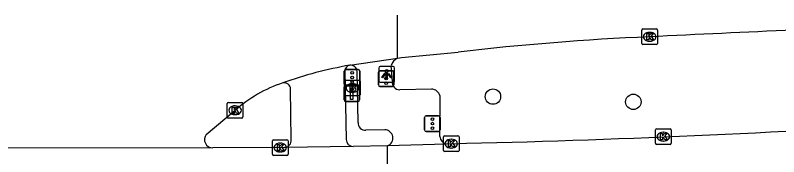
# Model space of a CAD drawing. Extents: x 162186 to 163152, y 385513 to 386513.
# Drawn here: x 162638.71 to 162687.37, y 386443.94 to 386452.93 of the extents above; entities that cross this region are included whole.
import ezdxf

# ---------------------------------------------------------------- set-up
doc = ezdxf.new("R2010")
doc.units = 0
for name, color, linetype in [('IMGEO_Boom', 7, 'Continuous'), ('IMGEO_Brandkraan', 7, 'Continuous'), ('IMGEO_Drukknoppaal', 7, 'Continuous'), ('IMGEO_Fietspad_gesloten', 7, 'Continuous'), ('IMGEO_Kolk', 7, 'Continuous'), ('IMGEO_Lichtpunt', 7, 'Continuous'), ('IMGEO_OVBaan_gesloten', 7, 'Continuous'), ('IMGEO_Rijbaan_regionaal_gesloten', 7, 'Continuous'), ('IMGEO_Verkeersregelinstallatiepaal', 7, 'Continuous'), ('IMGEO_Voetpad_open', 7, 'Continuous')]:
    doc.layers.add(name, color=color, linetype=linetype)

msp = doc.modelspace()

# ---------------------------------------------------------------- linework, layer by layer
at = {"layer": 'IMGEO_Boom'}
for centre in [(162669.157, 386447.756), (162678.104, 386447.424)]:
    msp.add_circle(centre, 0.489, dxfattribs=at)
at = {"layer": 'IMGEO_Brandkraan'}
for p, q in [((162659.767, 386448.804), (162660.619, 386448.804)), ((162659.692, 386447.878), (162659.692, 386448.73)), ((162660.18, 386448.584), (162660.205, 386448.584)), ((162660.693, 386448.73), (162660.693, 386447.878)), ((162660.619, 386447.804), (162659.767, 386447.804)), ((162660.203, 386448.024), (162660.178, 386448.024))]:
    msp.add_line(p, q, dxfattribs=at)
for points in [[(162659.767, 386448.804), (162660.619, 386448.804)], [(162659.692, 386447.878), (162659.692, 386448.73)], [(162660.04, 386448.504), (162660.04, 386448.104), (162660.253, 386448.104)], [(162660.271, 386448.504), (162660.04, 386448.504)], [(162660.219, 386448.423), (162660.165, 386448.423), (162660.165, 386448.347)], [(162660.165, 386448.347), (162660.218, 386448.347)], [(162660.227, 386448.271), (162660.165, 386448.271), (162660.165, 386448.19)], [(162660.693, 386448.73), (162660.693, 386447.878)], [(162660.619, 386447.804), (162659.767, 386447.804)], [(162660.165, 386448.19), (162660.227, 386448.19)]]:
    msp.add_lwpolyline(points, dxfattribs=at)
for centre, radius, start, end in [((162659.769, 386448.728), 0.0765, 91.552, 178.448), ((162659.769, 386448.728), 0.0765, 91.552, 178.448), ((162660.617, 386448.728), 0.0765, 1.552, 88.448), ((162660.617, 386448.728), 0.0765, 1.552, 88.448), ((162660.22, 386448.385), 0.0379, 267.8285, 90.9355), ((162660.228, 386448.23), 0.0404, 269.8759, 90.5077), ((162660.275, 386448.359), 0.145, 59.4692, 91.5367), ((162660.3, 386448.406), 0.0922, 285.5137, 58.1501), ((162660.305, 386448.214), 0.105, 301.3115, 78.989), ((162659.769, 386447.88), 0.0765, 181.552, 268.448), ((162659.769, 386447.88), 0.0765, 181.552, 268.448), ((162660.259, 386448.355), 0.251, 268.6676, 293.5347), ((162660.617, 386447.88), 0.0765, 271.552, 358.448), ((162660.617, 386447.88), 0.0765, 271.552, 358.448)]:
    msp.add_arc(centre, radius, start, end, dxfattribs=at)
for centre, major_axis, ratio, start_param, end_param in [((162660.179, 386448.304), (-0.387, 0.002), 0.722429, 4.712389, 7.853982), ((162660.204, 386448.304), (-0.39, 0.002), 0.717154, 1.570796, 4.712389)]:
    msp.add_ellipse(centre, major_axis=major_axis, ratio=ratio, start_param=start_param, end_param=end_param, dxfattribs=at)
at = {"layer": 'IMGEO_Drukknoppaal'}
for p, q in [((162659.664, 386447.548), (162659.664, 386448.348)), ((162659.664, 386448.348), (162659.664, 386447.548)), ((162659.764, 386448.448), (162660.554, 386448.448)), ((162660.554, 386448.448), (162659.764, 386448.448)), ((162660.654, 386448.348), (162660.654, 386447.548)), ((162660.654, 386447.548), (162660.654, 386448.348)), ((162660.554, 386447.448), (162659.764, 386447.448)), ((162659.764, 386447.448), (162660.554, 386447.448))]:
    msp.add_line(p, q, dxfattribs=at)
msp.add_lwpolyline([(162660.234, 386448.073), (162660.234, 386447.573), (162660.084, 386447.573), (162660.084, 386448.073), (162660.234, 386448.073)], dxfattribs=at)
msp.add_circle((162660.159, 386448.238), 0.085, dxfattribs=at)
for centre, start, end in [((162659.764, 386448.348), 90, 180), ((162659.764, 386448.348), 90, 180), ((162660.554, 386448.348), 0, 90), ((162660.554, 386448.348), 360, 90), ((162659.764, 386447.548), 180, 270), ((162659.764, 386447.548), 180, 270), ((162660.554, 386447.548), 270, 0), ((162660.554, 386447.548), 270, 0)]:
    msp.add_arc(centre, 0.1, start, end, dxfattribs=at)
at = {"layer": 'IMGEO_Fietspad_gesloten'}
for points in [[(162659.71, 386449.403), (162659.793, 386445.041)], [(162656.299, 386445.027), (162656.257, 386448.244)]]:
    msp.add_lwpolyline(points, dxfattribs=at)
for centre, radius, start, end in [((162660.105, 386449.364), 0.396, 100.6863, 174.426), ((162655.841, 386448.225), 0.416, 2.6287, 101.9698), ((162655.839, 386444.981), 0.463, 274.2701, 5.6535), ((162660.261, 386445.055), 0.468, 181.74, 268.5118)]:
    msp.add_arc(centre, radius, start, end, dxfattribs=at)
at = {"layer": 'IMGEO_Kolk'}
for p, q in [((162678.64, 386451.135), (162678.64, 386451.987)), ((162678.715, 386452.061), (162679.567, 386452.061)), ((162679.128, 386451.841), (162679.153, 386451.841)), ((162679.641, 386451.987), (162679.641, 386451.135)), ((162679.151, 386451.281), (162679.126, 386451.281)), ((162679.567, 386451.061), (162678.715, 386451.061)), ((162652.22, 386446.465), (162652.22, 386447.317)), ((162652.295, 386447.391), (162653.147, 386447.391)), ((162653.221, 386447.317), (162653.221, 386446.465)), ((162652.708, 386447.171), (162652.733, 386447.171)), ((162653.147, 386446.391), (162652.295, 386446.391)), ((162652.731, 386446.611), (162652.706, 386446.611)), ((162679.52, 386444.788), (162679.52, 386445.64)), ((162679.595, 386445.714), (162680.447, 386445.714)), ((162680.008, 386445.494), (162680.033, 386445.494)), ((162680.521, 386445.64), (162680.521, 386444.788)), ((162655.093, 386444.092), (162655.093, 386444.944)), ((162655.168, 386445.018), (162656.02, 386445.018)), ((162656.094, 386444.944), (162656.094, 386444.092)), ((162665.994, 386444.339), (162665.994, 386445.191)), ((162666.069, 386445.265), (162666.921, 386445.265)), ((162666.482, 386445.045), (162666.507, 386445.045)), ((162666.995, 386445.191), (162666.995, 386444.339)), ((162680.031, 386444.934), (162680.006, 386444.934)), ((162655.581, 386444.798), (162655.606, 386444.798)), ((162666.505, 386444.485), (162666.48, 386444.485)), ((162680.447, 386444.714), (162679.595, 386444.714)), ((162656.02, 386444.018), (162655.168, 386444.018)), ((162655.604, 386444.238), (162655.579, 386444.238)), ((162666.921, 386444.265), (162666.069, 386444.265))]:
    msp.add_line(p, q, dxfattribs=at)
for points in [[(162678.64, 386451.135), (162678.64, 386451.987)], [(162678.715, 386452.061), (162679.567, 386452.061)], [(162678.961, 386451.761), (162679.084, 386451.761), (162679.084, 386451.61), (162679.214, 386451.761), (162679.378, 386451.761), (162679.232, 386451.61), (162679.385, 386451.361), (162679.233, 386451.361), (162679.148, 386451.525), (162679.084, 386451.458), (162679.084, 386451.361), (162678.961, 386451.361), (162678.961, 386451.761)], [(162679.641, 386451.987), (162679.641, 386451.135)], [(162679.567, 386451.061), (162678.715, 386451.061)], [(162652.22, 386446.465), (162652.22, 386447.317)], [(162652.295, 386447.391), (162653.147, 386447.391)], [(162653.221, 386447.317), (162653.221, 386446.465)], [(162652.541, 386447.091), (162652.664, 386447.091), (162652.664, 386446.94), (162652.794, 386447.091), (162652.958, 386447.091), (162652.812, 386446.94), (162652.965, 386446.691), (162652.813, 386446.691), (162652.728, 386446.855), (162652.664, 386446.788), (162652.664, 386446.691), (162652.541, 386446.691), (162652.541, 386447.091)], [(162653.147, 386446.391), (162652.295, 386446.391)], [(162679.52, 386444.788), (162679.52, 386445.64)], [(162679.595, 386445.714), (162680.447, 386445.714)], [(162679.841, 386445.414), (162679.964, 386445.414), (162679.964, 386445.263), (162680.094, 386445.414), (162680.258, 386445.414), (162680.112, 386445.263), (162680.265, 386445.014), (162680.113, 386445.014), (162680.028, 386445.178), (162679.964, 386445.111), (162679.964, 386445.014), (162679.841, 386445.014), (162679.841, 386445.414)], [(162680.521, 386445.64), (162680.521, 386444.788)], [(162655.093, 386444.092), (162655.093, 386444.944)], [(162655.168, 386445.018), (162656.02, 386445.018)], [(162656.094, 386444.944), (162656.094, 386444.092)], [(162665.994, 386444.339), (162665.994, 386445.191)], [(162666.069, 386445.265), (162666.921, 386445.265)], [(162666.315, 386444.965), (162666.438, 386444.965), (162666.438, 386444.814), (162666.568, 386444.965), (162666.732, 386444.965), (162666.586, 386444.814), (162666.739, 386444.565), (162666.587, 386444.565), (162666.502, 386444.729), (162666.438, 386444.662), (162666.438, 386444.565), (162666.315, 386444.565), (162666.315, 386444.965)], [(162666.995, 386445.191), (162666.995, 386444.339)], [(162655.414, 386444.718), (162655.537, 386444.718), (162655.537, 386444.567), (162655.667, 386444.718), (162655.831, 386444.718), (162655.685, 386444.567), (162655.838, 386444.318), (162655.686, 386444.318), (162655.601, 386444.482), (162655.537, 386444.415), (162655.537, 386444.318), (162655.414, 386444.318), (162655.414, 386444.718)], [(162680.447, 386444.714), (162679.595, 386444.714)], [(162656.02, 386444.018), (162655.168, 386444.018)], [(162666.921, 386444.265), (162666.069, 386444.265)]]:
    msp.add_lwpolyline(points, dxfattribs=at)
for centre, start, end in [((162678.717, 386451.985), 91.552, 178.448), ((162678.717, 386451.985), 91.552, 178.448), ((162679.565, 386451.985), 1.552, 88.448), ((162679.565, 386451.985), 1.552, 88.448), ((162678.717, 386451.137), 181.552, 268.448), ((162678.717, 386451.137), 181.552, 268.448), ((162679.565, 386451.137), 271.552, 358.448), ((162679.565, 386451.137), 271.552, 358.448), ((162652.297, 386447.315), 91.552, 178.448), ((162652.297, 386447.315), 91.552, 178.448), ((162653.145, 386447.315), 1.552, 88.448), ((162653.145, 386447.315), 1.552, 88.448), ((162652.297, 386446.467), 181.552, 268.448), ((162652.297, 386446.467), 181.552, 268.448), ((162653.145, 386446.467), 271.552, 358.448), ((162653.145, 386446.467), 271.552, 358.448), ((162679.597, 386445.638), 91.552, 178.448), ((162679.597, 386445.638), 91.552, 178.448), ((162680.445, 386445.638), 1.552, 88.448), ((162680.445, 386445.638), 1.552, 88.448), ((162655.17, 386444.942), 91.552, 178.448), ((162655.17, 386444.942), 91.552, 178.448), ((162656.018, 386444.942), 1.552, 88.448), ((162656.018, 386444.942), 1.552, 88.448), ((162666.071, 386445.189), 91.552, 178.448), ((162666.071, 386445.189), 91.552, 178.448), ((162666.919, 386445.189), 1.552, 88.448), ((162666.919, 386445.189), 1.552, 88.448), ((162679.597, 386444.79), 181.552, 268.448), ((162679.597, 386444.79), 181.552, 268.448), ((162680.445, 386444.79), 271.552, 358.448), ((162680.445, 386444.79), 271.552, 358.448), ((162655.17, 386444.094), 181.552, 268.448), ((162655.17, 386444.094), 181.552, 268.448), ((162656.018, 386444.094), 271.552, 358.448), ((162656.018, 386444.094), 271.552, 358.448), ((162666.071, 386444.341), 181.552, 268.448), ((162666.071, 386444.341), 181.552, 268.448), ((162666.919, 386444.341), 271.552, 358.448), ((162666.919, 386444.341), 271.552, 358.448)]:
    msp.add_arc(centre, 0.0765, start, end, dxfattribs=at)
for centre, major_axis, ratio, start_param, end_param in [((162679.127, 386451.561), (-0.387, 0.002), 0.722429, 4.712389, 7.853982), ((162679.152, 386451.561), (-0.39, 0.002), 0.717154, 1.570796, 4.712389), ((162652.707, 386446.891), (-0.387, 0.002), 0.722429, 4.712389, 7.853982), ((162652.732, 386446.891), (-0.39, 0.002), 0.717154, 1.570796, 4.712389), ((162680.007, 386445.214), (-0.387, 0.002), 0.722429, 4.712389, 7.853982), ((162680.032, 386445.214), (-0.39, 0.002), 0.717154, 1.570796, 4.712389), ((162666.481, 386444.765), (-0.387, 0.002), 0.722429, 4.712389, 7.853982), ((162666.506, 386444.765), (-0.39, 0.002), 0.717154, 1.570796, 4.712389), ((162655.58, 386444.518), (-0.387, 0.002), 0.722429, 4.712389, 7.853982), ((162655.605, 386444.518), (-0.39, 0.002), 0.717154, 1.570796, 4.712389)]:
    msp.add_ellipse(centre, major_axis=major_axis, ratio=ratio, start_param=start_param, end_param=end_param, dxfattribs=at)
at = {"layer": 'IMGEO_Lichtpunt'}
for p, q in [((162661.883, 386449.574), (162661.883, 386448.767)), ((162661.883, 386449.574), (162661.883, 386448.767)), ((162662.785, 386449.669), (162661.977, 386449.669)), ((162662.785, 386449.669), (162661.977, 386449.669)), ((162662.879, 386448.767), (162662.879, 386449.574)), ((162662.879, 386448.767), (162662.879, 386449.574)), ((162661.977, 386448.673), (162662.785, 386448.673)), ((162661.977, 386448.673), (162662.785, 386448.673))]:
    msp.add_line(p, q, dxfattribs=at)
for points in [[(162662.257, 386449.238), (162662.296, 386449.21), (162662.108, 386448.948), (162662.07, 386448.975), (162662.257, 386449.238)], [(162662.469, 386449.21), (162662.507, 386449.237), (162662.694, 386448.975), (162662.655, 386448.947), (162662.469, 386449.21)], [(162662.359, 386449.19), (162662.406, 386449.19), (162662.406, 386448.868), (162662.359, 386448.868), (162662.359, 386449.19)]]:
    msp.add_lwpolyline(points, dxfattribs=at)
msp.add_circle((162662.382, 386449.372), 0.0994, dxfattribs=at)
for centre, start, end in [((162661.977, 386449.574), 90, 180), ((162661.977, 386449.574), 90, 180), ((162662.785, 386449.574), 0, 90), ((162662.785, 386449.574), 0, 90), ((162661.977, 386448.767), 180, 270), ((162661.977, 386448.767), 180, 270), ((162662.785, 386448.767), 270, 0), ((162662.785, 386448.767), 270, 360)]:
    msp.add_arc(centre, 0.0946, start, end, dxfattribs=at)
at = {"layer": 'IMGEO_OVBaan_gesloten'}
for points in [[(162628.999, 386444.53), (162651.297, 386444.492)], [(162655.873, 386444.52), (162651.297, 386444.492)], [(162660.249, 386444.587), (162655.873, 386444.52)], [(162662.437, 386444.631), (162660.249, 386444.587)], [(162666.171, 386444.74), (162662.437, 386444.631)], [(162662.453, 386441.323), (162662.437, 386444.631)], [(162666.495, 386444.765), (162666.171, 386444.74)]]:
    msp.add_lwpolyline(points, dxfattribs=at)
msp.add_arc((162648.992, 387201.634), 757.071, 271.324795, 273.674513, dxfattribs=at)
at = {"layer": 'IMGEO_Rijbaan_regionaal_gesloten'}
for points in [[(162663.081, 386450.206), (162663.073, 386452.927)], [(162660.031, 386449.754), (162663.081, 386450.206)], [(162663.081, 386450.206), (162663.327, 386450.254), (162666.932, 386450.59)], [(162650.882, 386445.345), (162652.721, 386446.891)]]:
    msp.add_lwpolyline(points, dxfattribs=at)
for centre, radius, start, end in [((162844.807, 383010.076), 3445.47, 92.602652, 92.755975), ((162686.535, 386281.354), 170.367, 92.48733, 96.60716), ((162664.626, 386423.532), 26.621, 99.9399, 109.4655), ((162658.727, 386439.938), 9.188, 108.8748, 130.8222), ((162651.301, 386445.022), 0.53, 142.3464, 269.5411)]:
    msp.add_arc(centre, radius, start, end, dxfattribs=at)
at = {"layer": 'IMGEO_Verkeersregelinstallatiepaal'}
for p, q in [((162659.681, 386448.575), (162659.681, 386449.375)), ((162659.681, 386449.375), (162659.681, 386448.575)), ((162659.781, 386449.475), (162660.571, 386449.475)), ((162660.571, 386449.475), (162659.781, 386449.475)), ((162660.671, 386449.375), (162660.671, 386448.575)), ((162660.671, 386448.575), (162660.671, 386449.375)), ((162661.854, 386448.503), (162661.854, 386449.303)), ((162661.854, 386449.303), (162661.854, 386448.503)), ((162661.954, 386449.403), (162662.744, 386449.403)), ((162662.744, 386449.403), (162661.954, 386449.403)), ((162662.844, 386449.303), (162662.844, 386448.503)), ((162662.844, 386448.503), (162662.844, 386449.303)), ((162660.571, 386448.475), (162659.781, 386448.475)), ((162659.781, 386448.475), (162660.571, 386448.475)), ((162662.744, 386448.403), (162661.954, 386448.403)), ((162661.954, 386448.403), (162662.744, 386448.403)), ((162664.8, 386445.639), (162664.8, 386446.439)), ((162664.8, 386446.439), (162664.8, 386445.639)), ((162664.9, 386446.539), (162665.69, 386446.539)), ((162665.69, 386446.539), (162664.9, 386446.539)), ((162665.79, 386446.439), (162665.79, 386445.639)), ((162665.79, 386445.639), (162665.79, 386446.439)), ((162665.69, 386445.539), (162664.9, 386445.539)), ((162664.9, 386445.539), (162665.69, 386445.539))]:
    msp.add_line(p, q, dxfattribs=at)
for centre in [(162660.176, 386449.265), (162662.349, 386449.193), (162660.176, 386448.975), (162660.176, 386448.685), (162662.349, 386448.903), (162662.349, 386448.613), (162665.295, 386446.329), (162665.295, 386446.039), (162665.295, 386445.749)]:
    msp.add_circle(centre, 0.085, dxfattribs=at)
for centre, start, end in [((162659.781, 386449.375), 90, 180), ((162659.781, 386449.375), 90, 180), ((162660.571, 386449.375), 0, 90), ((162660.571, 386449.375), 360, 90), ((162661.954, 386449.303), 90, 180), ((162661.954, 386449.303), 90, 180), ((162662.744, 386449.303), 0, 90), ((162662.744, 386449.303), 360, 90), ((162659.781, 386448.575), 180, 270), ((162659.781, 386448.575), 180, 270), ((162660.571, 386448.575), 270, 0), ((162660.571, 386448.575), 270, 0), ((162661.954, 386448.503), 180, 270), ((162661.954, 386448.503), 180, 270), ((162662.744, 386448.503), 270, 0), ((162662.744, 386448.503), 270, 0), ((162664.9, 386446.439), 90, 180), ((162664.9, 386446.439), 90, 180), ((162665.69, 386446.439), 0, 90), ((162665.69, 386446.439), 360, 90), ((162664.9, 386445.639), 180, 270), ((162664.9, 386445.639), 180, 270), ((162665.69, 386445.639), 270, 0), ((162665.69, 386445.639), 270, 0)]:
    msp.add_arc(centre, 0.1, start, end, dxfattribs=at)
at = {"layer": 'IMGEO_Voetpad_open'}
for points in [[(162662.742, 386448.744), (162662.658, 386449.725)], [(162660.57, 386446.12), (162660.502, 386449.355)], [(162665.238, 386448.24), (162663.219, 386448.195)], [(162665.779, 386445.221), (162665.782, 386447.795)], [(162662.256, 386445.65), (162661.062, 386445.621)]]:
    msp.add_lwpolyline(points, dxfattribs=at)
for centre, radius, start, end in [((162663.471, 386449.437), 0.863, 116.8746, 160.4674), ((162660.07, 386449.322), 0.433, 4.3241, 95.1378), ((162663.204, 386448.664), 0.469, 170.1127, 271.8589), ((162665.199, 386447.637), 0.604, 15.1591, 86.2736), ((162661.012, 386446.064), 0.446, 172.8146, 276.376), ((162662.251, 386445.123), 0.527, 290.7276, 89.4166), ((162666.296, 386445.242), 0.517, 182.317, 256.0409)]:
    msp.add_arc(centre, radius, start, end, dxfattribs=at)

doc.saveas('drawing.dxf')
